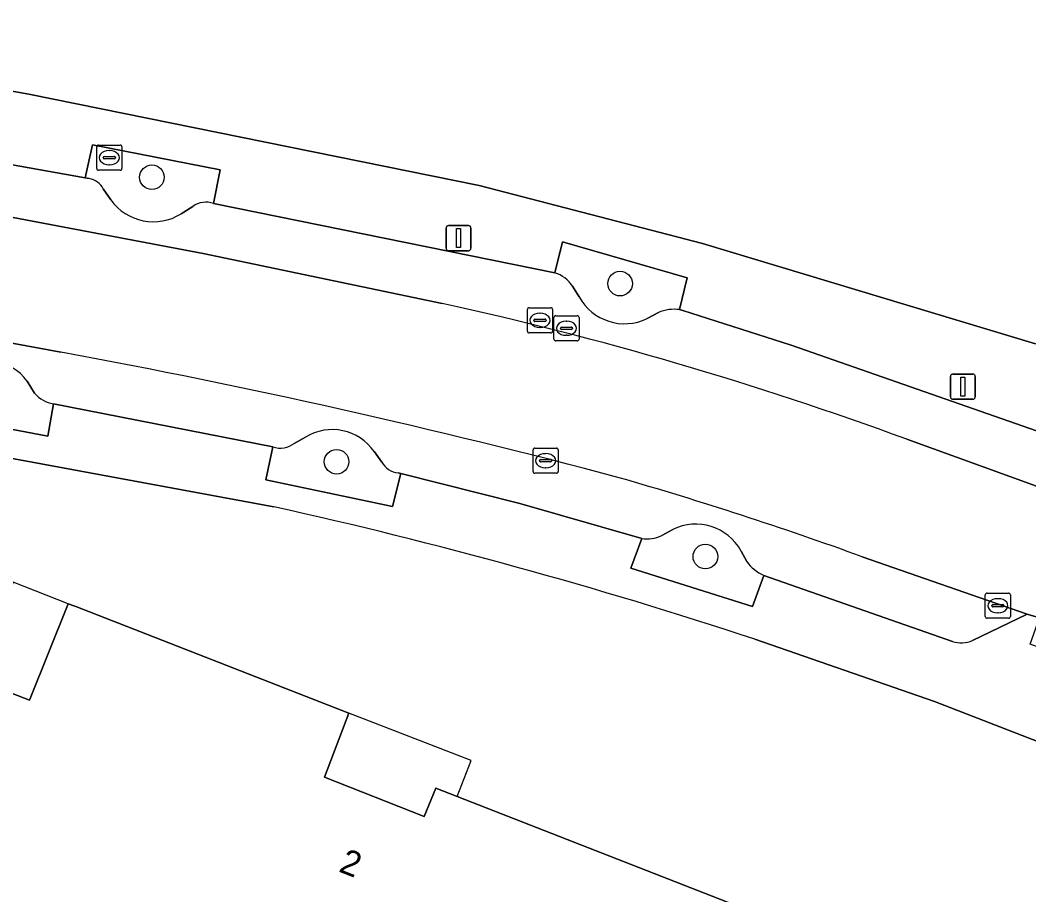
# Model space of a CAD drawing. Extents: x 160023 to 161302, y 384750 to 385707.
# Drawn here: x 160839.9 to 160879.96, y 385119.18 to 385153.9 of the extents above; entities that cross this region are included whole.
import ezdxf

# ---------------------------------------------------------------- set-up
doc = ezdxf.new("R2010")
doc.units = 0
for name, color, linetype in [('IMGEO_Boom', 7, 'Continuous'), ('IMGEO_Brandkraan', 7, 'Continuous'), ('IMGEO_Erf', 7, 'Continuous'), ('IMGEO_Groenvoorziening', 7, 'Continuous'), ('IMGEO_Kolk', 7, 'Continuous'), ('IMGEO_Lichtmast', 7, 'Continuous'), ('IMGEO_Pand', 7, 'Continuous'), ('IMGEO_Pand_nummerreeks', 7, 'Continuous'), ('IMGEO_Pand_overbouw', 7, 'Continuous'), ('IMGEO_Parkeervlak_open', 7, 'Continuous'), ('IMGEO_Rijbaan_lokaal_open', 7, 'Continuous'), ('IMGEO_Rioolput', 7, 'Continuous'), ('IMGEO_Voetpad_open', 7, 'Continuous')]:
    doc.layers.add(name, color=color, linetype=linetype)

msp = doc.modelspace()

# ---------------------------------------------------------------- linework, layer by layer
at = {"layer": 'IMGEO_Boom'}
for centre in [(160845.132, 385147.662), (160863.725, 385143.44), (160852.466, 385136.368), (160867.113, 385132.606)]:
    msp.add_circle(centre, 0.489, dxfattribs=at)
at = {"layer": 'IMGEO_Brandkraan'}
for p, q in [((160842.941, 385148.013), (160842.941, 385148.865)), ((160843.016, 385148.939), (160843.868, 385148.939)), ((160843.429, 385148.719), (160843.454, 385148.719)), ((160843.942, 385148.865), (160843.942, 385148.013)), ((160843.2, 385148.433), (160843.2, 385148.445)), ((160843.638, 385148.396), (160843.24, 385148.396)), ((160843.243, 385148.482), (160843.641, 385148.482)), ((160843.684, 385148.445), (160843.684, 385148.433)), ((160843.868, 385147.939), (160843.016, 385147.939)), ((160843.452, 385148.159), (160843.427, 385148.159))]:
    msp.add_line(p, q, dxfattribs=at)
for points in [[(160842.941, 385148.013), (160842.941, 385148.865)], [(160843.016, 385148.939), (160843.868, 385148.939)], [(160843.942, 385148.865), (160843.942, 385148.013)], [(160843.868, 385147.939), (160843.016, 385147.939)]]:
    msp.add_lwpolyline(points, dxfattribs=at)
for centre, radius, start, end in [((160843.018, 385148.863), 0.0765, 91.552, 178.448), ((160843.018, 385148.863), 0.0765, 91.552, 178.448), ((160843.866, 385148.863), 0.0765, 1.552, 88.448), ((160843.866, 385148.863), 0.0765, 1.552, 88.448), ((160843.24, 385148.442), 0.0403, 85.8775, 175.7526), ((160843.237, 385148.432), 0.0366, 178.938, 274.7102), ((160843.641, 385148.439), 0.043, 264.8664, 352.4533), ((160843.645, 385148.444), 0.0386, 1.7309, 96.639), ((160843.018, 385148.015), 0.0765, 181.552, 268.448), ((160843.018, 385148.015), 0.0765, 181.552, 268.448), ((160843.866, 385148.015), 0.0765, 271.552, 358.448), ((160843.866, 385148.015), 0.0765, 271.552, 358.448)]:
    msp.add_arc(centre, radius, start, end, dxfattribs=at)
for centre, major_axis, ratio, start_param, end_param in [((160843.428, 385148.439), (-0.387, 0.002), 0.722429, 4.712389, 7.853982), ((160843.453, 385148.439), (-0.39, 0.002), 0.717154, 1.570796, 4.712389)]:
    msp.add_ellipse(centre, major_axis=major_axis, ratio=ratio, start_param=start_param, end_param=end_param, dxfattribs=at)
at = {"layer": 'IMGEO_Erf'}
for points in [[(160857.838, 385261.928), (160843.665, 385209.639), (160843.359, 385209.719), (160842.901, 385208.163), (160839.422, 385196.35), (160828.142, 385155.466), (160827.967, 385154.858), (160829.664, 385152.853), (160840.243, 385150.96), (160858.134, 385147.331), (160867.002, 385145.029), (160880.219, 385141.047)], [(160849.979, 385134.578), (160830.258, 385138.219), (160827.927, 385138.511)], [(160838.119, 385127.737), (160840.266, 385126.91), (160841.808, 385130.734), (160842.107, 385130.617), (160852.953, 385126.387), (160851.991, 385123.845), (160855.948, 385122.289), (160856.41, 385123.408), (160857.252, 385123.079), (160871.145, 385117.659), (160864.387, 385100.32), (160881.846, 385094.225), (160884.215, 385100.276), (160889.232, 385098.314), (160890.408, 385101.343), (160906.295, 385095.142)], [(160939.924, 385086.132), (160941.759, 385090.782), (160945.3, 385100.073), (160876.218, 385126.848), (160869.082, 385129.32)]]:
    msp.add_lwpolyline(points, dxfattribs=at)
msp.add_arc((160807.476, 384942.827), 196.406, 71.71948, 77.50194, dxfattribs=at)
at = {"layer": 'IMGEO_Groenvoorziening'}
for points in [[(160847.575, 385146.619), (160847.849, 385147.956), (160842.769, 385148.953), (160842.482, 385147.639), (160842.641, 385147.611)], [(160843.195, 385147.196), (160843.498, 385146.764)], [(160846.293, 385146.209), (160846.752, 385146.5)], [(160866.087, 385142.406), (160866.384, 385143.671), (160861.44, 385145.103), (160861.135, 385143.866)], [(160861.838, 385143.338), (160862.105, 385142.92)], [(160864.802, 385142.058), (160865.25, 385142.289)], [(160836.229, 385139.67), (160836.116, 385139.689), (160835.922, 385138.351), (160841.002, 385137.39), (160841.225, 385138.672)], [(160840.473, 385139.085), (160840.181, 385139.57)], [(160851.226, 385137.341), (160850.788, 385137.099)], [(160849.934, 385136.963), (160849.652, 385135.645), (160854.682, 385134.596), (160855.022, 385135.898), (160854.907, 385135.926)], [(160854.263, 385136.353), (160853.968, 385136.767)], [(160865.814, 385133.678), (160865.382, 385133.436)], [(160864.584, 385133.323), (160864.156, 385132.139), (160868.989, 385130.626), (160869.441, 385131.855)], [(160868.755, 385132.412), (160868.53, 385132.825)]]:
    msp.add_lwpolyline(points, dxfattribs=at)
for centre, radius, start, end in [((160842.519, 385146.871), 0.75, 25.6914, 80.635), ((160845.194, 385147.989), 2.092, 215.834, 301.7039), ((160847.272, 385145.81), 0.864, 69.459, 126.9961), ((160860.761, 385142.636), 1.286, 33.0944, 73.0876), ((160863.9, 385143.884), 2.037, 208.2563, 296.2944), ((160865.867, 385140.93), 1.492, 81.5041, 114.4109), ((160838.489, 385138.286), 2.124, 37.203, 121.4391), ((160841.424, 385139.925), 1.268, 221.4571, 260.9915), ((160852.295, 385135.613), 2.032, 34.5986, 121.7547), ((160850.238, 385137.805), 0.895, 250.1767, 307.9201), ((160855.015, 385136.789), 0.869, 210.0714, 262.8364), ((160866.727, 385131.834), 2.058, 28.801, 116.3277), ((160864.791, 385134.736), 1.428, 261.6644, 294.4551), ((160870.09, 385133.356), 1.635, 215.2473, 246.6027)]:
    msp.add_arc(centre, radius, start, end, dxfattribs=at)
at = {"layer": 'IMGEO_Kolk'}
for p, q in [((160861.095, 385141.241), (160861.095, 385142.093)), ((160861.17, 385142.167), (160862.022, 385142.167)), ((160861.583, 385141.947), (160861.608, 385141.947)), ((160862.096, 385142.093), (160862.096, 385141.241)), ((160861.354, 385141.661), (160861.354, 385141.673)), ((160861.792, 385141.624), (160861.394, 385141.624)), ((160861.397, 385141.71), (160861.795, 385141.71)), ((160861.838, 385141.673), (160861.838, 385141.661)), ((160862.022, 385141.167), (160861.17, 385141.167)), ((160861.606, 385141.387), (160861.581, 385141.387)), ((160860.267, 385135.984), (160860.267, 385136.836)), ((160860.342, 385136.91), (160861.194, 385136.91)), ((160860.755, 385136.69), (160860.78, 385136.69)), ((160861.268, 385136.836), (160861.268, 385135.984)), ((160860.526, 385136.404), (160860.526, 385136.416)), ((160860.964, 385136.367), (160860.566, 385136.367)), ((160860.569, 385136.453), (160860.967, 385136.453)), ((160861.01, 385136.416), (160861.01, 385136.404)), ((160861.194, 385135.91), (160860.342, 385135.91)), ((160860.778, 385136.13), (160860.753, 385136.13)), ((160878.228, 385130.228), (160878.228, 385131.08)), ((160878.303, 385131.154), (160879.155, 385131.154)), ((160879.229, 385131.08), (160879.229, 385130.228)), ((160878.487, 385130.648), (160878.487, 385130.66)), ((160878.53, 385130.697), (160878.928, 385130.697)), ((160878.716, 385130.934), (160878.741, 385130.934)), ((160878.971, 385130.66), (160878.971, 385130.648)), ((160878.925, 385130.611), (160878.527, 385130.611)), ((160878.739, 385130.374), (160878.714, 385130.374)), ((160879.155, 385130.154), (160878.303, 385130.154))]:
    msp.add_line(p, q, dxfattribs=at)
for points in [[(160861.095, 385141.241), (160861.095, 385142.093)], [(160861.17, 385142.167), (160862.022, 385142.167)], [(160862.096, 385142.093), (160862.096, 385141.241)], [(160862.022, 385141.167), (160861.17, 385141.167)], [(160860.267, 385135.984), (160860.267, 385136.836)], [(160860.342, 385136.91), (160861.194, 385136.91)], [(160861.268, 385136.836), (160861.268, 385135.984)], [(160861.194, 385135.91), (160860.342, 385135.91)], [(160878.228, 385130.228), (160878.228, 385131.08)], [(160878.303, 385131.154), (160879.155, 385131.154)], [(160879.229, 385131.08), (160879.229, 385130.228)], [(160879.155, 385130.154), (160878.303, 385130.154)]]:
    msp.add_lwpolyline(points, dxfattribs=at)
for centre, radius, start, end in [((160861.172, 385142.091), 0.0765, 91.552, 178.448), ((160861.172, 385142.091), 0.0765, 91.552, 178.448), ((160862.02, 385142.091), 0.0765, 1.552, 88.448), ((160862.02, 385142.091), 0.0765, 1.552, 88.448), ((160861.394, 385141.67), 0.0403, 85.8775, 175.7526), ((160861.391, 385141.66), 0.0366, 178.938, 274.7102), ((160861.795, 385141.667), 0.043, 264.8664, 352.4533), ((160861.799, 385141.672), 0.0386, 1.7309, 96.639), ((160861.172, 385141.243), 0.0765, 181.552, 268.448), ((160861.172, 385141.243), 0.0765, 181.552, 268.448), ((160862.02, 385141.243), 0.0765, 271.552, 358.448), ((160862.02, 385141.243), 0.0765, 271.552, 358.448), ((160860.344, 385136.834), 0.0765, 91.552, 178.448), ((160860.344, 385136.834), 0.0765, 91.552, 178.448), ((160861.192, 385136.834), 0.0765, 1.552, 88.448), ((160861.192, 385136.834), 0.0765, 1.552, 88.448), ((160860.566, 385136.413), 0.0403, 85.8775, 175.7526), ((160860.563, 385136.403), 0.0366, 178.938, 274.7102), ((160860.967, 385136.41), 0.043, 264.8664, 352.4533), ((160860.971, 385136.415), 0.0386, 1.7309, 96.639), ((160860.344, 385135.986), 0.0765, 181.552, 268.448), ((160860.344, 385135.986), 0.0765, 181.552, 268.448), ((160861.192, 385135.986), 0.0765, 271.552, 358.448), ((160861.192, 385135.986), 0.0765, 271.552, 358.448), ((160878.305, 385131.078), 0.0765, 91.552, 178.448), ((160878.305, 385131.078), 0.0765, 91.552, 178.448), ((160879.153, 385131.078), 0.0765, 1.552, 88.448), ((160879.153, 385131.078), 0.0765, 1.552, 88.448), ((160878.527, 385130.657), 0.0403, 85.8775, 175.7526), ((160878.524, 385130.647), 0.0366, 178.938, 274.7102), ((160878.928, 385130.654), 0.043, 264.8664, 352.4533), ((160878.932, 385130.659), 0.0386, 1.7309, 96.639), ((160878.305, 385130.23), 0.0765, 181.552, 268.448), ((160878.305, 385130.23), 0.0765, 181.552, 268.448), ((160879.153, 385130.23), 0.0765, 271.552, 358.448), ((160879.153, 385130.23), 0.0765, 271.552, 358.448)]:
    msp.add_arc(centre, radius, start, end, dxfattribs=at)
for centre, major_axis, ratio, start_param, end_param in [((160861.582, 385141.667), (-0.387, 0.002), 0.722429, 4.712389, 7.853982), ((160861.607, 385141.667), (-0.39, 0.002), 0.717154, 1.570796, 4.712389), ((160860.754, 385136.41), (-0.387, 0.002), 0.722429, 4.712389, 7.853982), ((160860.779, 385136.41), (-0.39, 0.002), 0.717154, 1.570796, 4.712389), ((160878.715, 385130.654), (-0.387, 0.002), 0.722429, 4.712389, 7.853982), ((160878.74, 385130.654), (-0.39, 0.002), 0.717154, 1.570796, 4.712389)]:
    msp.add_ellipse(centre, major_axis=major_axis, ratio=ratio, start_param=start_param, end_param=end_param, dxfattribs=at)
at = {"layer": 'IMGEO_Lichtmast'}
for p, q in [((160856.813, 385144.847), (160856.813, 385145.647)), ((160856.813, 385145.647), (160856.813, 385144.847)), ((160856.913, 385145.747), (160857.703, 385145.747)), ((160857.703, 385145.747), (160856.913, 385145.747)), ((160857.803, 385145.647), (160857.803, 385144.847)), ((160857.803, 385144.847), (160857.803, 385145.647)), ((160857.703, 385144.747), (160856.913, 385144.747)), ((160856.913, 385144.747), (160857.703, 385144.747)), ((160876.842, 385138.948), (160876.842, 385139.748)), ((160876.842, 385139.748), (160876.842, 385138.948)), ((160876.942, 385139.848), (160877.732, 385139.848)), ((160877.732, 385139.848), (160876.942, 385139.848)), ((160877.832, 385139.748), (160877.832, 385138.948)), ((160877.832, 385138.948), (160877.832, 385139.748)), ((160877.732, 385138.848), (160876.942, 385138.848)), ((160876.942, 385138.848), (160877.732, 385138.848))]:
    msp.add_line(p, q, dxfattribs=at)
for points in [[(160857.233, 385145.622), (160857.383, 385145.622), (160857.383, 385144.872), (160857.233, 385144.872), (160857.233, 385145.622)], [(160877.262, 385139.723), (160877.412, 385139.723), (160877.412, 385138.973), (160877.262, 385138.973), (160877.262, 385139.723)]]:
    msp.add_lwpolyline(points, dxfattribs=at)
for centre, start, end in [((160856.913, 385145.647), 90, 180), ((160856.913, 385145.647), 90, 180), ((160857.703, 385145.647), 0, 90), ((160857.703, 385145.647), 360, 90), ((160856.913, 385144.847), 180, 270), ((160856.913, 385144.847), 180, 270), ((160857.703, 385144.847), 270, 0), ((160857.703, 385144.847), 270, 0), ((160876.942, 385139.748), 90, 180), ((160876.942, 385139.748), 90, 180), ((160877.732, 385139.748), 0, 90), ((160877.732, 385139.748), 360, 90), ((160876.942, 385138.948), 180, 270), ((160876.942, 385138.948), 180, 270), ((160877.732, 385138.948), 270, 0), ((160877.732, 385138.948), 270, 0)]:
    msp.add_arc(centre, 0.1, start, end, dxfattribs=at)
at = {"layer": 'IMGEO_Pand'}
msp.add_lwpolyline([(160906.295, 385095.142), (160890.408, 385101.343), (160889.232, 385098.314), (160884.215, 385100.276), (160881.846, 385094.225), (160864.387, 385100.32), (160871.145, 385117.659), (160857.252, 385123.079), (160856.41, 385123.408), (160855.948, 385122.289), (160851.991, 385123.845), (160852.953, 385126.387), (160842.107, 385130.617), (160841.808, 385130.734), (160840.266, 385126.91), (160838.119, 385127.737)], dxfattribs=at)
at = {"layer": 'IMGEO_Pand_overbouw'}
for points in [[(160838.119, 385127.737), (160840.266, 385126.91), (160841.808, 385130.734), (160839.623, 385131.586)], [(160852.953, 385126.387), (160851.991, 385123.845), (160855.948, 385122.289), (160856.41, 385123.408), (160857.252, 385123.079), (160857.809, 385124.515)]]:
    msp.add_lwpolyline(points, close=True, dxfattribs=at)
at = {"layer": 'IMGEO_Parkeervlak_open'}
for points in [[(160842.641, 385147.611), (160842.482, 385147.639), (160832.834, 385149.358), (160832.722, 385149.378)], [(160829.203, 385148.041), (160829.885, 385147.909), (160831.568, 385147.582), (160847.165, 385144.634), (160856.663, 385142.653)], [(160843.498, 385146.764), (160843.195, 385147.196)], [(160846.752, 385146.5), (160846.293, 385146.209)], [(160861.135, 385143.866), (160847.575, 385146.619)], [(160841.518, 385140.719), (160828.942, 385143.034), (160828.378, 385143.124)], [(160862.105, 385142.92), (160861.838, 385143.338)], [(160865.25, 385142.289), (160864.802, 385142.058)], [(160880.259, 385137.599), (160870.515, 385140.992), (160866.219, 385142.379), (160866.087, 385142.406)], [(160840.181, 385139.57), (160840.473, 385139.085)], [(160841.225, 385138.672), (160849.934, 385136.963)], [(160850.788, 385137.099), (160851.226, 385137.341)], [(160875.114, 385137.259), (160890.411, 385131.724), (160891.582, 385131.3)], [(160853.968, 385136.767), (160854.263, 385136.353)], [(160854.907, 385135.926), (160855.022, 385135.898), (160859.745, 385134.717), (160864.584, 385133.323)], [(160865.382, 385133.436), (160865.814, 385133.678)], [(160868.53, 385132.825), (160868.755, 385132.412)], [(160877.719, 385129.276), (160879.899, 385130.324), (160873.346, 385132.598)], [(160869.441, 385131.855), (160876.926, 385129.237)]]:
    msp.add_lwpolyline(points, dxfattribs=at)
for centre, radius, start, end in [((160842.519, 385146.871), 0.75, 25.6914, 80.635), ((160845.194, 385147.989), 2.092, 215.834, 301.7039), ((160847.272, 385145.81), 0.864, 69.459, 126.9961), ((160860.761, 385142.636), 1.286, 33.0944, 73.0876), ((160863.9, 385143.884), 2.037, 208.2563, 296.2944), ((160826.455, 385005.066), 140.864, 69.79162, 77.61668), ((160865.867, 385140.93), 1.492, 81.5041, 114.4109), ((160787.773, 384849.657), 295.982, 75.13741, 79.5381), ((160838.489, 385138.286), 2.124, 37.203, 121.4391), ((160841.424, 385139.925), 1.268, 221.4571, 260.9915), ((160852.295, 385135.613), 2.032, 34.5986, 121.7547), ((160850.238, 385137.805), 0.895, 250.1767, 307.9201), ((160855.015, 385136.789), 0.869, 210.0714, 262.8364), ((160820.828, 384987.506), 154.304, 70.10144, 73.87118), ((160866.727, 385131.834), 2.058, 28.801, 116.3277), ((160864.791, 385134.736), 1.428, 261.6644, 294.4551), ((160870.09, 385133.356), 1.635, 215.2473, 246.6027), ((160877.273, 385130.26), 1.08, 251.2565, 294.3746)]:
    msp.add_arc(centre, radius, start, end, dxfattribs=at)
at = {"layer": 'IMGEO_Rijbaan_lokaal_open'}
for points in [[(160856.663, 385142.653), (160847.165, 385144.634), (160831.568, 385147.582), (160829.885, 385147.909), (160828.942, 385143.034), (160841.518, 385140.719)], [(160873.346, 385132.598), (160879.899, 385130.324), (160880.377, 385130.174), (160888.806, 385127.114), (160890.411, 385131.724), (160875.114, 385137.259)]]:
    msp.add_lwpolyline(points, dxfattribs=at)
for centre, radius, start, end in [((160826.455, 385005.066), 140.864, 69.79162, 77.61668), ((160787.773, 384849.657), 295.982, 75.13741, 79.5381), ((160820.828, 384987.506), 154.304, 70.10144, 73.87118)]:
    msp.add_arc(centre, radius, start, end, dxfattribs=at)
at = {"layer": 'IMGEO_Rioolput'}
for p, q in [((160860.044, 385141.557), (160860.044, 385142.409)), ((160860.119, 385142.483), (160860.971, 385142.483)), ((160860.532, 385142.263), (160860.557, 385142.263)), ((160861.045, 385142.409), (160861.045, 385141.557)), ((160860.303, 385141.977), (160860.303, 385141.989)), ((160860.741, 385141.94), (160860.343, 385141.94)), ((160860.346, 385142.026), (160860.744, 385142.026)), ((160860.787, 385141.989), (160860.787, 385141.977)), ((160860.971, 385141.483), (160860.119, 385141.483)), ((160860.555, 385141.703), (160860.53, 385141.703))]:
    msp.add_line(p, q, dxfattribs=at)
for points in [[(160860.044, 385141.557), (160860.044, 385142.409)], [(160860.119, 385142.483), (160860.971, 385142.483)], [(160861.045, 385142.409), (160861.045, 385141.557)], [(160860.971, 385141.483), (160860.119, 385141.483)]]:
    msp.add_lwpolyline(points, dxfattribs=at)
for centre, radius, start, end in [((160860.121, 385142.407), 0.0765, 91.552, 178.448), ((160860.121, 385142.407), 0.0765, 91.552, 178.448), ((160860.969, 385142.407), 0.0765, 1.552, 88.448), ((160860.969, 385142.407), 0.0765, 1.552, 88.448), ((160860.343, 385141.986), 0.0403, 85.8775, 175.7526), ((160860.34, 385141.976), 0.0366, 178.938, 274.7102), ((160860.744, 385141.983), 0.043, 264.8664, 352.4533), ((160860.748, 385141.988), 0.0386, 1.7309, 96.639), ((160860.121, 385141.559), 0.0765, 181.552, 268.448), ((160860.121, 385141.559), 0.0765, 181.552, 268.448), ((160860.969, 385141.559), 0.0765, 271.552, 358.448), ((160860.969, 385141.559), 0.0765, 271.552, 358.448)]:
    msp.add_arc(centre, radius, start, end, dxfattribs=at)
for centre, major_axis, ratio, start_param, end_param in [((160860.531, 385141.983), (-0.387, 0.002), 0.722429, 4.712389, 7.853982), ((160860.556, 385141.983), (-0.39, 0.002), 0.717154, 1.570796, 4.712389)]:
    msp.add_ellipse(centre, major_axis=major_axis, ratio=ratio, start_param=start_param, end_param=end_param, dxfattribs=at)
at = {"layer": 'IMGEO_Voetpad_open'}
for points in [[(160840.243, 385150.96), (160829.664, 385152.853), (160829.315, 385151.389), (160833.083, 385150.69), (160832.834, 385149.358), (160842.482, 385147.639), (160842.769, 385148.953), (160847.849, 385147.956), (160847.575, 385146.619), (160861.135, 385143.866), (160861.44, 385145.103), (160866.384, 385143.671), (160866.087, 385142.406), (160866.219, 385142.379), (160870.515, 385140.992), (160880.259, 385137.599), (160880.615, 385138.861), (160885.559, 385137.147), (160885.144, 385135.774), (160889.656, 385134.109)], [(160880.219, 385141.047), (160867.002, 385145.029), (160858.134, 385147.331), (160840.243, 385150.96)], [(160876.926, 385129.237), (160869.441, 385131.855), (160868.989, 385130.626), (160864.156, 385132.139), (160864.584, 385133.323), (160859.745, 385134.717), (160855.022, 385135.898), (160854.682, 385134.596), (160849.652, 385135.645), (160849.934, 385136.963), (160841.225, 385138.672), (160841.002, 385137.39), (160835.922, 385138.351), (160836.116, 385139.689), (160831.3, 385140.536)], [(160827.927, 385138.511), (160830.258, 385138.219), (160849.979, 385134.578)], [(160906.914, 385120.055), (160889.734, 385126.777), (160889.307, 385125.744), (160880.018, 385129.126), (160880.377, 385130.174), (160879.899, 385130.324), (160877.719, 385129.276)], [(160869.082, 385129.32), (160876.218, 385126.848), (160945.3, 385100.073), (160956.943, 385095.561), (160963.233, 385093.095), (160966.966, 385091.636), (160968.765, 385090.932), (160982.004, 385085.757), (160983.694, 385085.058), (160994.168, 385081.079), (160995.817, 385080.46), (160997.135, 385079.965), (161000, 385078.889), (161000.248, 385078.796), (161001.523, 385078.317), (161001.936, 385078.162), (161002.92, 385080.934), (161001.814, 385081.402), (161002.427, 385083.077), (161002.229, 385083.145), (161001.492, 385083.399)]]:
    msp.add_lwpolyline(points, dxfattribs=at)
for centre, radius, start, end in [((160807.476, 384942.827), 196.406, 71.71948, 77.50194), ((160877.273, 385130.26), 1.08, 251.2565, 294.3746)]:
    msp.add_arc(centre, radius, start, end, dxfattribs=at)

# ---------------------------------------------------------------- texts
at = {"layer": 'IMGEO_Pand_nummerreeks'}
msp.add_text('2', height=1, rotation=338.5339, dxfattribs=at).set_placement((160852.511, 385120.115))

doc.saveas('drawing.dxf')
